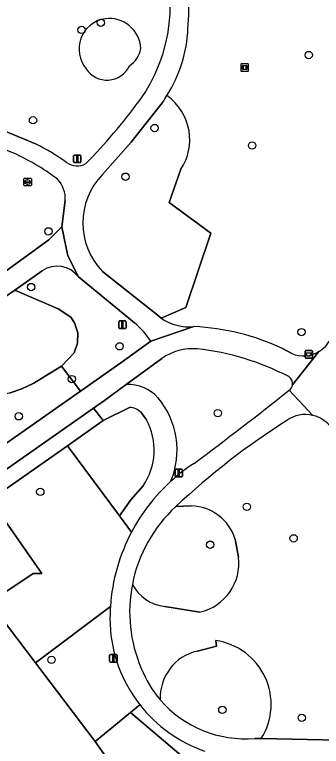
# Model space of a CAD drawing. Extents: x 160663 to 161506, y 382245 to 383291.
# Drawn here: x 161289.5 to 161330.4, y 382517.4 to 382615.1 of the extents above; entities that cross this region are included whole.
import ezdxf

# ---------------------------------------------------------------- set-up
doc = ezdxf.new("R2010")
doc.units = 0
for name, color, linetype in [('IMGEO_Afvalbak', 7, 'Continuous'), ('IMGEO_Boom', 7, 'Continuous'), ('IMGEO_Erf', 7, 'Continuous'), ('IMGEO_Gemengd_bos', 7, 'Continuous'), ('IMGEO_Groenvoorziening', 7, 'Continuous'), ('IMGEO_Kunstobject', 7, 'Continuous'), ('IMGEO_Lichtmast', 7, 'Continuous'), ('IMGEO_Naaldbos', 7, 'Continuous'), ('IMGEO_Rioolput', 7, 'Continuous'), ('IMGEO_Voetpad_gesloten', 7, 'Continuous')]:
    doc.layers.add(name, color=color, linetype=linetype)

msp = doc.modelspace()

# ---------------------------------------------------------------- linework, layer by layer
at = {"layer": 'IMGEO_Afvalbak'}
for p, q in [((161328.186, 382569.331), (161328.186, 382570.131)), ((161328.186, 382570.131), (161328.186, 382569.331)), ((161328.286, 382570.231), (161329.076, 382570.231)), ((161329.076, 382570.231), (161328.286, 382570.231)), ((161329.176, 382570.131), (161329.176, 382569.331)), ((161329.176, 382569.331), (161329.176, 382570.131)), ((161329.076, 382569.231), (161328.286, 382569.231)), ((161328.286, 382569.231), (161329.076, 382569.231))]:
    msp.add_line(p, q, dxfattribs=at)
msp.add_lwpolyline([(161328.329, 382569.945), (161329.033, 382569.945), (161328.884, 382569.475), (161328.478, 382569.475), (161328.329, 382569.945)], dxfattribs=at)
for centre, start, end in [((161328.286, 382570.131), 90, 180), ((161328.286, 382570.131), 90, 180), ((161329.076, 382570.131), 0, 90), ((161329.076, 382570.131), 360, 90), ((161328.286, 382569.331), 180, 270), ((161328.286, 382569.331), 180, 270), ((161329.076, 382569.331), 270, 0), ((161329.076, 382569.331), 270, 0)]:
    msp.add_arc(centre, 0.1, start, end, dxfattribs=at)
at = {"layer": 'IMGEO_Boom'}
for centre in [(161300.972, 382613.998), (161298.403, 382613.033), (161328.681, 382609.688), (161291.933, 382600.973), (161308.138, 382599.939), (161321.133, 382597.612), (161304.251, 382593.442), (161293.981, 382586.146), (161291.691, 382578.714), (161327.718, 382572.699), (161303.471, 382570.793), (161297.106, 382566.422), (161290.029, 382561.449), (161316.563, 382561.873), (161292.902, 382551.379), (161320.429, 382549.373), (161326.669, 382545.157), (161315.542, 382544.311), (161294.4, 382528.945), (161317.17, 382522.269), (161327.747, 382521.185)]:
    msp.add_circle(centre, 0.489, dxfattribs=at)
at = {"layer": 'IMGEO_Erf'}
msp.add_lwpolyline([(161313.772, 382500), (161308.974, 382505.801), (161306.623, 382509.279), (161303.244, 382513.696), (161300.201, 382518.022), (161292.254, 382528.538), (161286.135, 382536.576), (161279.347, 382545.493), (161278.079, 382547.159), (161267.793, 382539.939), (161268.126, 382539.44), (161266.8, 382538.453), (161265.856, 382538.641), (161253.332, 382529.75), (161275.641, 382500), (161300.212, 382467.009), (161316.142, 382445.62), (161317.586, 382443.633), (161320.865, 382442.824), (161343.983, 382458.365), (161340.163, 382464.13), (161331.356, 382476.545), (161319.365, 382493.447)], close=True, dxfattribs=at)
at = {"layer": 'IMGEO_Gemengd_bos'}
msp.add_lwpolyline([(161300.201, 382518.022), (161303.244, 382513.696), (161306.623, 382509.279), (161308.974, 382505.801), (161313.772, 382500), (161319.365, 382493.447), (161331.356, 382476.545), (161332.836, 382477.916), (161333.309, 382485.227), (161333.179, 382489.89), (161331.489, 382498.935), (161329.237, 382502.137), (161325.129, 382504.273), (161320.184, 382507.295), (161317.96, 382510.421), (161313.134, 382514.919), (161304.916, 382521.925)], close=True, dxfattribs=at)
at = {"layer": 'IMGEO_Groenvoorziening'}
for points in [[(161309.202, 382603.36), (161305.011, 382598.072), (161301.204, 382593.737)], [(161288.323, 382599.468), (161292.273, 382597.834)], [(161311.651, 382594.456), (161310.065, 382589.995), (161315.63, 382585.919), (161312.279, 382575.959), (161309.024, 382574.575)], [(161310.065, 382589.995), (161311.651, 382594.456)], [(161284.306, 382592.255), (161282.112, 382589.309), (161288.336, 382580.872), (161294.04, 382584.998), (161295.783, 382586.758), (161296.221, 382590.268)], [(161301.201, 382580.797), (161308.636, 382574.876), (161309.024, 382574.575), (161312.279, 382575.959), (161315.63, 382585.919), (161310.065, 382589.995)], [(161293.164, 382580.872), (161289.522, 382578.31), (161295.273, 382575.799), (161296.988, 382574.697), (161297.48, 382573.914), (161297.887, 382572.591), (161297.866, 382571.207), (161297.425, 382569.911), (161295.742, 382568.138), (161298.276, 382564.823), (161303.633, 382568.584), (161307.625, 382571.471)], [(161305.456, 382573.913), (161297.975, 382580.053)], [(161288.77, 382564.557), (161290.445, 382565.138), (161292.051, 382565.891), (161293.569, 382566.807), (161295.742, 382568.138), (161297.425, 382569.911), (161297.866, 382571.207), (161297.887, 382572.591), (161297.48, 382573.914), (161296.988, 382574.697), (161295.273, 382575.799), (161289.522, 382578.31), (161288.218, 382577.393)], [(161325.173, 382570.516), (161326.447, 382569.82)], [(161309.112, 382569.181), (161304.35, 382565.691)], [(161304.35, 382565.691), (161301.464, 382563.576), (161300.01, 382562.555), (161301.295, 382560.876), (161304.788, 382562.646)], [(161304.788, 382562.646), (161301.295, 382560.876), (161296.518, 382557.528), (161303.472, 382548.15), (161304.986, 382550.304), (161306.609, 382552.158)], [(161307.04, 382560.998), (161306.328, 382561.952)], [(161306.328, 382561.952), (161307.04, 382560.998)], [(161306.609, 382552.158), (161304.986, 382550.304), (161303.472, 382548.15), (161305.064, 382546.003)], [(161313.022, 382549.486), (161310.957, 382549.39)], [(161310.957, 382549.39), (161313.022, 382549.486)], [(161319.33, 382542.663), (161318.86, 382545.04)], [(161318.86, 382545.04), (161319.33, 382542.663)], [(161309.517, 382536.044), (161314.165, 382535.304)], [(161314.165, 382535.304), (161309.517, 382536.044)], [(161316.291, 382531.511), (161316.368, 382530.775), (161313.843, 382530.11)], [(161313.843, 382530.11), (161316.368, 382530.775), (161316.291, 382531.511)], [(161306.156, 382522.952), (161304.916, 382521.925), (161313.134, 382514.919)], [(161321.492, 382518.453), (161322.36, 382518.434)], [(161322.36, 382518.434), (161336.724, 382518.124), (161341.611, 382518.253)]]:
    msp.add_lwpolyline(points, dxfattribs=at)
for points in [[(161295.742, 382568.138), (161293.569, 382566.807), (161292.051, 382565.891), (161290.445, 382565.138), (161288.77, 382564.557), (161286.906, 382564.131), (161285.445, 382563.88), (161284.067, 382563.332), (161282.834, 382562.508), (161282.008, 382561.699), (161278.19, 382558.532), (161283.606, 382554.526), (161298.276, 382564.823)], [(161300.01, 382562.555), (161285.074, 382552.07), (161286.222, 382550.311), (161296.518, 382557.528), (161301.295, 382560.876)], [(161286.135, 382536.576), (161291.963, 382540.463), (161293.125, 382540.479), (161286.222, 382550.311), (161284.65, 382549.21), (161285.279, 382548.358), (161286.433, 382546.801), (161284.776, 382545.572), (161283.622, 382547.129), (161282.965, 382548.029), (161279.347, 382545.493)]]:
    msp.add_lwpolyline(points, close=True, dxfattribs=at)
for centre, radius, start, end in [((161288.552, 382616.303), 21.675, 323.86623, 23.08946), ((161287.296, 382615.575), 25.394, 354.69937, 16.22653), ((161302.151, 382610.486), 4.094, 98.55905, 219.91559), ((161302.151, 382610.486), 4.094, 98.55905, 219.91559), ((161302.087, 382610.354), 4.216, 2.86222, 97.43191), ((161302.087, 382610.354), 4.216, 2.86222, 97.43191), ((161294.523, 382614), 18.076, 327.49032, 357.55667), ((161303.011, 382611.074), 3.326, 301.94409, 351.19179), ((161303.011, 382611.074), 3.326, 301.94409, 351.19179), ((161301.784, 382609.63), 3.29, 212.57632, 335.23006), ((161301.784, 382609.63), 3.29, 212.57632, 335.23006), ((161288.921, 382616.36), 24.09, 327.33962, 329.91658), ((161305.386, 382598.254), 7.454, 9.95596, 54.007), ((161305.386, 382598.254), 7.454, 9.95596, 54.007), ((161242.338, 382650.451), 79.135, 315.71275, 323.62851), ((161305.704, 382598.371), 7.12, 326.64155, 9.47217), ((161305.704, 382598.371), 7.12, 326.64155, 9.47217), ((161276.17, 382566.549), 35.186, 54.92423, 62.76427), ((161277.758, 382570.586), 28.469, 52.25801, 66.88544), ((161297.803, 382597.245), 2.368, 233.3593, 299.98538), ((161292.541, 382590.525), 3.689, 355.9996, 44.23614), ((161307.809, 382587.265), 9.247, 135.58456, 224.38887), ((161295.158, 382578.044), 3.46, 35.48764, 125.19012), ((161312.72, 382579.738), 6.35, 234.40094, 275.99811), ((161299.318, 382566.277), 9.797, 32.01641, 51.20697), ((161311.88, 382541.965), 31.494, 65.03354, 87.26249), ((161327.962, 382573.524), 4.013, 301.08724, 332.92606), ((161313.204, 382563.39), 7.091, 84.90421, 125.24843), ((161309.974, 382535.89), 34.778, 62.52747, 83.62761), ((161327.974, 382573.518), 4.001, 247.56286, 300.98289), ((161325.476, 382565.83), 1.065, 349.34774, 59.37717), ((161304.607, 382560.343), 5.354, 42.20474, 92.75413), ((161304.607, 382560.343), 5.354, 42.20474, 92.75413), ((161325.479, 382565.823), 1.061, 303.69273, 349.65627), ((161043.976, 382917.653), 451.643, 306.62138, 308.652), ((161300.307, 382556.955), 10.822, 337.10806, 40.20115), ((161300.307, 382556.955), 10.822, 337.10806, 40.20115), ((161304.787, 382560.588), 2.058, 41.51754, 89.96511), ((161304.787, 382560.588), 2.058, 41.51754, 89.96511), ((161328.241, 382557.445), 4.244, 76.79396, 125.64664), ((161328.237, 382557.439), 4.251, 17.94654, 76.75262), ((161299.652, 382556.928), 8.435, 325.56641, 28.85103), ((161299.652, 382556.928), 8.435, 325.56641, 28.85103), ((161379.037, 382477.026), 99.355, 122.42168, 133.25273), ((161326.986, 382534.469), 24.763, 123.29645, 132.43569), ((161327.071, 382534.373), 24.892, 132.43139, 152.14531), ((161323.965, 382535.332), 19.153, 132.77685, 168.91534), ((161312.884, 382543.249), 6.239, 16.68386, 88.73308), ((161312.884, 382543.249), 6.239, 16.68386, 88.73308), ((161312.661, 382541.852), 6.719, 282.93983, 6.93308), ((161312.661, 382541.852), 6.719, 282.93983, 6.93308), ((161323.941, 382535.337), 19.129, 168.91634, 203.19955), ((161310.227, 382541.751), 5.751, 208.41986, 262.90831), ((161310.227, 382541.751), 5.751, 208.41986, 262.90831), ((161315.069, 382522.997), 8.601, 327.96175, 81.83002), ((161315.069, 382522.997), 8.601, 327.96175, 81.83002), ((161315.258, 382523.896), 6.373, 102.82892, 182.54193), ((161315.258, 382523.896), 6.373, 102.82892, 182.54193), ((161320.198, 382533.309), 14.895, 201.70096, 220.61206), ((161320.224, 382533.323), 14.924, 220.58923, 274.87343), ((161320.977, 382534.518), 18.8, 217.96584, 250.94258)]:
    msp.add_arc(centre, radius, start, end, dxfattribs=at)
at = {"layer": 'IMGEO_Kunstobject'}
for p, q in [((161319.637, 382608.435), (161319.637, 382607.594)), ((161319.637, 382608.435), (161319.637, 382607.594)), ((161320.553, 382608.519), (161319.712, 382608.519)), ((161320.553, 382608.519), (161319.712, 382608.519)), ((161320.637, 382607.603), (161320.637, 382608.444)), ((161320.637, 382607.603), (161320.637, 382608.444)), ((161319.721, 382607.519), (161320.562, 382607.519)), ((161319.721, 382607.519), (161320.562, 382607.519)), ((161319.851, 382607.783), (161319.851, 382608.257)), ((161319.901, 382608.307), (161320.375, 382608.307)), ((161320.375, 382607.733), (161319.901, 382607.733)), ((161319.931, 382608.207), (161319.931, 382607.833)), ((161320.325, 382608.227), (161319.951, 382608.227)), ((161319.951, 382607.813), (161320.325, 382607.813)), ((161320.345, 382607.833), (161320.345, 382608.207)), ((161320.425, 382608.257), (161320.425, 382607.783))]:
    msp.add_line(p, q, dxfattribs=at)
for centre, radius, start, end in [((161319.715, 382608.441), 0.0779, 92.4484, 184.28452), ((161319.715, 382608.441), 0.0779, 92.4484, 184.28452), ((161320.559, 382608.441), 0.0779, 2.4484, 94.28452), ((161320.559, 382608.441), 0.0779, 2.4484, 94.28452), ((161319.715, 382607.597), 0.0779, 182.4484, 274.28452), ((161319.715, 382607.597), 0.0779, 182.4484, 274.28452), ((161319.901, 382608.257), 0.05, 90, 180), ((161319.901, 382607.783), 0.05, 180, 270), ((161319.951, 382608.207), 0.02, 90, 180), ((161319.951, 382607.833), 0.02, 180, 270), ((161320.325, 382608.207), 0.02, 360, 90), ((161320.325, 382607.833), 0.02, 270, 0), ((161320.375, 382608.257), 0.05, 360, 90), ((161320.375, 382607.783), 0.05, 270, 0), ((161320.559, 382607.597), 0.0779, 272.4484, 4.28452), ((161320.559, 382607.597), 0.0779, 272.4484, 4.28452)]:
    msp.add_arc(centre, radius, start, end, dxfattribs=at)
at = {"layer": 'IMGEO_Lichtmast'}
for p, q in [((161297.33, 382595.415), (161297.33, 382596.215)), ((161297.33, 382596.215), (161297.33, 382595.415)), ((161297.43, 382596.315), (161298.22, 382596.315)), ((161298.22, 382596.315), (161297.43, 382596.315)), ((161298.32, 382596.215), (161298.32, 382595.415)), ((161298.32, 382595.415), (161298.32, 382596.215)), ((161298.22, 382595.315), (161297.43, 382595.315)), ((161297.43, 382595.315), (161298.22, 382595.315)), ((161303.352, 382573.276), (161303.352, 382574.076)), ((161303.352, 382574.076), (161303.352, 382573.276)), ((161303.452, 382574.176), (161304.242, 382574.176)), ((161304.242, 382574.176), (161303.452, 382574.176)), ((161304.342, 382574.076), (161304.342, 382573.276)), ((161304.342, 382573.276), (161304.342, 382574.076)), ((161304.242, 382573.176), (161303.452, 382573.176)), ((161303.452, 382573.176), (161304.242, 382573.176)), ((161310.856, 382553.475), (161310.856, 382554.275)), ((161310.856, 382554.275), (161310.856, 382553.475)), ((161310.956, 382554.375), (161311.746, 382554.375)), ((161311.746, 382554.375), (161310.956, 382554.375)), ((161311.846, 382554.275), (161311.846, 382553.475)), ((161311.846, 382553.475), (161311.846, 382554.275)), ((161311.746, 382553.375), (161310.956, 382553.375)), ((161310.956, 382553.375), (161311.746, 382553.375)), ((161302.143, 382528.741), (161302.143, 382529.541)), ((161302.143, 382529.541), (161302.143, 382528.741)), ((161302.243, 382529.641), (161303.033, 382529.641)), ((161303.033, 382529.641), (161302.243, 382529.641)), ((161303.133, 382529.541), (161303.133, 382528.741)), ((161303.133, 382528.741), (161303.133, 382529.541)), ((161303.033, 382528.641), (161302.243, 382528.641)), ((161302.243, 382528.641), (161303.033, 382528.641))]:
    msp.add_line(p, q, dxfattribs=at)
for points in [[(161297.75, 382596.19), (161297.9, 382596.19), (161297.9, 382595.44), (161297.75, 382595.44), (161297.75, 382596.19)], [(161303.772, 382574.051), (161303.922, 382574.051), (161303.922, 382573.301), (161303.772, 382573.301), (161303.772, 382574.051)], [(161311.276, 382554.25), (161311.426, 382554.25), (161311.426, 382553.5), (161311.276, 382553.5), (161311.276, 382554.25)], [(161302.563, 382529.516), (161302.713, 382529.516), (161302.713, 382528.766), (161302.563, 382528.766), (161302.563, 382529.516)]]:
    msp.add_lwpolyline(points, dxfattribs=at)
for centre, start, end in [((161297.43, 382596.215), 90, 180), ((161297.43, 382596.215), 90, 180), ((161298.22, 382596.215), 0, 90), ((161298.22, 382596.215), 360, 90), ((161297.43, 382595.415), 180, 270), ((161297.43, 382595.415), 180, 270), ((161298.22, 382595.415), 270, 0), ((161298.22, 382595.415), 270, 0), ((161303.452, 382574.076), 90, 180), ((161303.452, 382574.076), 90, 180), ((161303.452, 382573.276), 180, 270), ((161303.452, 382573.276), 180, 270), ((161304.242, 382574.076), 0, 90), ((161304.242, 382574.076), 360, 90), ((161304.242, 382573.276), 270, 0), ((161304.242, 382573.276), 270, 0), ((161310.956, 382554.275), 90, 180), ((161310.956, 382554.275), 90, 180), ((161311.746, 382554.275), 0, 90), ((161311.746, 382554.275), 360, 90), ((161310.956, 382553.475), 180, 270), ((161310.956, 382553.475), 180, 270), ((161311.746, 382553.475), 270, 0), ((161311.746, 382553.475), 270, 0), ((161302.243, 382529.541), 90, 180), ((161302.243, 382529.541), 90, 180), ((161303.033, 382529.541), 0, 90), ((161303.033, 382529.541), 360, 90), ((161302.243, 382528.741), 180, 270), ((161302.243, 382528.741), 180, 270), ((161303.033, 382528.741), 270, 0), ((161303.033, 382528.741), 270, 0)]:
    msp.add_arc(centre, 0.1, start, end, dxfattribs=at)
at = {"layer": 'IMGEO_Naaldbos'}
for points in [[(161305.064, 382546.003), (161303.472, 382548.15), (161296.518, 382557.528), (161286.222, 382550.311), (161293.125, 382540.479), (161291.963, 382540.463), (161286.135, 382536.576), (161292.254, 382528.538), (161302.243, 382536.061)], [(161302.243, 382536.061), (161292.254, 382528.538), (161300.201, 382518.022), (161304.916, 382521.925), (161306.156, 382522.952)]]:
    msp.add_lwpolyline(points, dxfattribs=at)
for centre, radius, start, end in [((161327.042, 382534.396), 24.855, 152.15986, 176.15801), ((161327.66, 382534.381), 25.472, 176.21902, 181.64066), ((161320.979, 382534.517), 18.801, 182.63756, 217.96197)]:
    msp.add_arc(centre, radius, start, end, dxfattribs=at)
at = {"layer": 'IMGEO_Rioolput'}
for p, q in [((161290.707, 382592.302), (161290.707, 382593.154)), ((161290.782, 382593.228), (161291.634, 382593.228)), ((161291.195, 382593.008), (161291.22, 382593.008)), ((161291.708, 382593.154), (161291.708, 382592.302)), ((161291.634, 382592.228), (161290.782, 382592.228)), ((161290.966, 382592.722), (161290.966, 382592.734)), ((161291.404, 382592.685), (161291.006, 382592.685)), ((161291.009, 382592.771), (161291.407, 382592.771)), ((161291.218, 382592.448), (161291.193, 382592.448)), ((161291.45, 382592.734), (161291.45, 382592.722))]:
    msp.add_line(p, q, dxfattribs=at)
for points in [[(161290.707, 382592.302), (161290.707, 382593.154)], [(161290.782, 382593.228), (161291.634, 382593.228)], [(161291.708, 382593.154), (161291.708, 382592.302)], [(161291.634, 382592.228), (161290.782, 382592.228)]]:
    msp.add_lwpolyline(points, dxfattribs=at)
for centre, radius, start, end in [((161290.784, 382593.152), 0.0765, 91.55205, 178.44795), ((161290.784, 382593.152), 0.0765, 91.55205, 178.44795), ((161291.632, 382593.152), 0.0765, 1.55205, 88.44795), ((161291.632, 382593.152), 0.0765, 1.55205, 88.44795), ((161290.784, 382592.304), 0.0765, 181.55205, 268.44795), ((161290.784, 382592.304), 0.0765, 181.55205, 268.44795), ((161291.006, 382592.731), 0.0403, 85.87752, 175.75265), ((161291.003, 382592.721), 0.0366, 178.93798, 274.71019), ((161291.407, 382592.728), 0.043, 264.86636, 352.45326), ((161291.411, 382592.733), 0.0386, 1.73085, 96.63898), ((161291.632, 382592.304), 0.0765, 271.55205, 358.44795), ((161291.632, 382592.304), 0.0765, 271.55205, 358.44795)]:
    msp.add_arc(centre, radius, start, end, dxfattribs=at)
for centre, major_axis, ratio, start_param, end_param in [((161291.194, 382592.728), (-0.387, 0.002), 0.722429, 4.712389, 7.853982), ((161291.219, 382592.728), (-0.39, 0.002), 0.717154, 1.570796, 4.712389)]:
    msp.add_ellipse(centre, major_axis=major_axis, ratio=ratio, start_param=start_param, end_param=end_param, dxfattribs=at)
at = {"layer": 'IMGEO_Voetpad_gesloten'}
for points in [[(161301.204, 382593.737), (161305.011, 382598.072), (161309.202, 382603.36)], [(161292.273, 382597.834), (161288.323, 382599.468), (161287.478, 382597.433), (161288.934, 382596.77)], [(161296.221, 382590.268), (161295.783, 382586.758), (161296.574, 382582.863), (161297.975, 382580.053), (161305.456, 382573.913)], [(161297.975, 382580.053), (161296.574, 382582.863), (161295.783, 382586.758), (161294.04, 382584.998), (161288.336, 382580.872), (161286.187, 382579.318), (161269.712, 382568.106)], [(161288.218, 382577.393), (161289.522, 382578.31), (161293.164, 382580.872)], [(161309.024, 382574.575), (161308.636, 382574.876), (161301.201, 382580.797)], [(161313.384, 382573.423), (161307.625, 382571.471), (161303.633, 382568.584), (161298.276, 382564.823), (161283.606, 382554.526), (161277.126, 382549.977), (161268.387, 382543.843), (161267.461, 382545.002)], [(161307.625, 382571.471), (161313.384, 382573.423)], [(161326.447, 382569.82), (161325.173, 382570.516)], [(161330.034, 382570.088), (161326.522, 382565.633)], [(161326.522, 382565.633), (161330.034, 382570.088)], [(161264.983, 382543.881), (161266.17, 382542.257), (161256.139, 382535.114), (161251.681, 382531.94), (161253.332, 382529.75), (161265.856, 382538.641), (161266.8, 382538.453), (161268.126, 382539.44), (161267.793, 382539.939), (161278.079, 382547.159), (161285.074, 382552.07), (161300.01, 382562.555), (161301.464, 382563.576), (161304.35, 382565.691), (161309.112, 382569.181)], [(161326.067, 382564.941), (161329.211, 382561.577)], [(161329.211, 382561.577), (161326.067, 382564.941)], [(161341.611, 382518.253), (161336.724, 382518.124), (161322.36, 382518.434), (161321.492, 382518.453)]]:
    msp.add_lwpolyline(points, dxfattribs=at)
for centre, radius, start, end in [((161288.552, 382616.303), 21.675, 323.86623, 23.08946), ((161287.296, 382615.575), 25.394, 354.69937, 16.22653), ((161294.523, 382614), 18.076, 327.49032, 357.55667), ((161288.921, 382616.36), 24.09, 327.33962, 329.91658), ((161242.338, 382650.451), 79.135, 315.71275, 323.62851), ((161276.17, 382566.549), 35.186, 54.92423, 62.76427), ((161277.758, 382570.586), 28.469, 52.25801, 66.88544), ((161297.803, 382597.245), 2.368, 233.3593, 299.98538), ((161292.541, 382590.525), 3.689, 355.9996, 44.23614), ((161307.809, 382587.265), 9.247, 135.58456, 224.38887), ((161295.158, 382578.044), 3.46, 35.48764, 125.19012), ((161312.72, 382579.738), 6.35, 234.40094, 275.99811), ((161299.318, 382566.277), 9.797, 32.01641, 51.20697), ((161311.88, 382541.965), 31.494, 65.03354, 87.26249), ((161327.962, 382573.524), 4.013, 301.08724, 332.92606), ((161313.204, 382563.39), 7.091, 84.90421, 125.24843), ((161309.974, 382535.89), 34.778, 62.52747, 83.62761), ((161327.974, 382573.518), 4.001, 247.56286, 300.98289), ((161325.476, 382565.83), 1.065, 349.34774, 59.37717), ((161325.479, 382565.823), 1.061, 303.69273, 349.65627), ((161043.976, 382917.653), 451.643, 306.62138, 308.652), ((161328.241, 382557.445), 4.244, 76.79396, 125.64664), ((161328.237, 382557.439), 4.251, 17.94654, 76.75262), ((161379.037, 382477.026), 99.355, 122.42168, 133.25273), ((161326.986, 382534.469), 24.763, 123.29645, 132.43569), ((161327.071, 382534.373), 24.892, 132.43139, 152.14531), ((161323.965, 382535.332), 19.153, 132.77685, 168.91534), ((161327.042, 382534.396), 24.855, 152.15986, 176.15801), ((161323.941, 382535.337), 19.129, 168.91634, 203.19955), ((161327.66, 382534.381), 25.472, 176.21902, 181.64066), ((161320.979, 382534.517), 18.801, 182.63756, 217.96197), ((161320.198, 382533.309), 14.895, 201.70096, 220.61206), ((161320.224, 382533.323), 14.924, 220.58923, 274.87343), ((161320.977, 382534.518), 18.8, 217.96584, 250.94258)]:
    msp.add_arc(centre, radius, start, end, dxfattribs=at)

doc.saveas('drawing.dxf')
